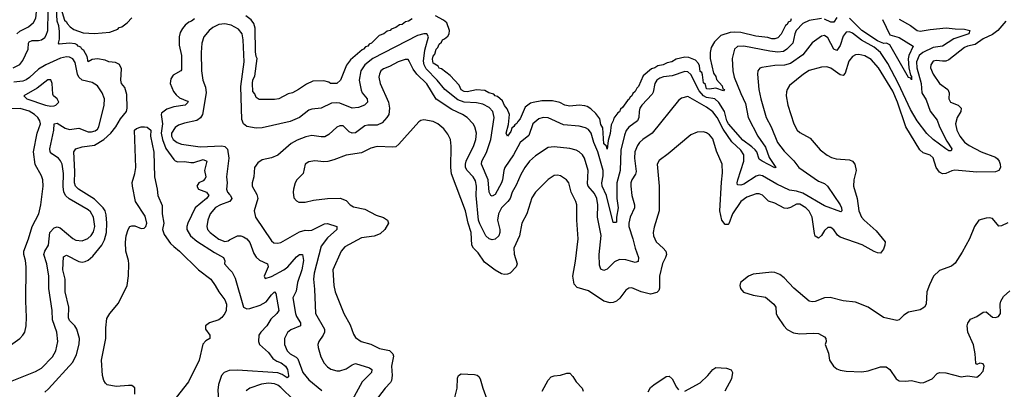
# Model space of a CAD drawing. Header units: inches. Extents: x 1682530 to 1839546, y 640742 to 791647.
# Tile 360 of 656: x 1738649 to 1744987, y 722022 to 724400. Entities that reach past the tile are written whole.
import ezdxf

# ---------------------------------------------------------------- set-up
doc = ezdxf.new("R2010")
doc.units = ezdxf.units.IN
doc.header["$MEASUREMENT"] = 0
doc.layers.add('B7732', color=7, linetype='Continuous')
doc.layers.add('B7742', color=7, linetype='Continuous')

msp = doc.modelspace()

# ---------------------------------------------------------------- linework, layer by layer
at = {"layer": 'B7732', "color": 5}
for points, elevation in [([(1738630.5, 724310), (1738650, 724326.2), (1738705.3, 724354.7), (1738738.1, 724381.9), (1738753.4, 724410), (1738757, 724450), (1738751.1, 724470), (1738738.3, 724490), (1738701.7, 724530), (1738602.6, 724602.6)], 560), ([(1738606.6, 724090), (1738650, 724111.5), (1738670, 724136.8), (1738702.7, 724210), (1738705.9, 724250), (1738710, 724256.9), (1738730, 724266.8), (1738770, 724265.5), (1738790, 724269.7), (1738810, 724285), (1738819.9, 724300.1), (1738830, 724330.8), (1738832.2, 724450), (1738823.3, 724490), (1738793.2, 724533.2), (1738770, 724553.4), (1738674.8, 724614.8), (1738641, 724630)], 540), ([(1738810, 722003.5), (1738834.6, 722025.4), (1738990, 722196.5), (1739014.3, 722245.7), (1739032.6, 722312.6), (1739034, 722350), (1739017.5, 722410), (1739003.9, 722430), (1738970, 722464), (1738963, 722483), (1738965.1, 722550), (1738940.9, 722650), (1738941.9, 722730), (1738926.7, 722790), (1738930, 722874.9), (1738950, 722886), (1739030, 722844.2), (1739050, 722840.5), (1739070, 722843.5), (1739090, 722853.4), (1739120.3, 722879.7), (1739176.6, 722950), (1739195.6, 722984.4), (1739207, 723030), (1739209.3, 723090), (1739204.6, 723144.6), (1739198, 723170), (1739186.2, 723190), (1739130, 723245.1), (1739026.9, 723310), (1739007.5, 723330), (1739002.2, 723350), (1739003.7, 723423.7), (1738997.4, 723550), (1739010, 723570.1), (1739050, 723582.1), (1739130, 723592), (1739190.1, 723629.9), (1739234.8, 723670), (1739268.1, 723710), (1739296.7, 723763.3), (1739336.2, 723810), (1739340.7, 723830), (1739338.3, 723918.3), (1739324.8, 723964.8), (1739304.7, 723990), (1739300.5, 724010), (1739303.9, 724083.9), (1739292, 724112), (1739265.3, 724125.3), (1739222, 724130), (1739199.1, 724139.1), (1739150, 724147.3), (1739115.3, 724144.7), (1739090, 724128), (1739083.7, 724163.7), (1739062, 724202), (1739049.7, 724210), (1739043.3, 724223.3), (1739025.1, 724230), (1739018.5, 724238.5), (1739004.9, 724244.9), (1738970, 724249), (1738902.4, 724242.4), (1738898, 724250), (1738904.2, 724275.8), (1738904.7, 724324.7), (1738899.7, 724359.7), (1738889.3, 724390), (1738884.2, 724515.8)], 520), ([(1738910.2, 724490), (1738937, 724397), (1738950, 724386.8), (1738954.8, 724374.8), (1738974.4, 724354.4), (1738996.5, 724336.5), (1739056.5, 724316.5), (1739130, 724310.2), (1739230, 724319.5), (1739280.1, 724339.9), (1739289.6, 724350), (1739305.5, 724354.5), (1739340.5, 724379.5), (1739370, 724411.4)], 520), ([(1739774.1, 724405.9), (1739754, 724390), (1739736.7, 724383.3), (1739714.4, 724365.6), (1739696.5, 724343.5), (1739682.4, 724317.6), (1739675.3, 724290), (1739675.3, 724235.3), (1739691.2, 724170), (1739690, 724078), (1739686, 724070), (1739637, 724043), (1739620.9, 724019.1), (1739616.4, 723990), (1739638.4, 723938.4), (1739656.5, 723916.5), (1739677, 723897), (1739730, 723876.3), (1739733.4, 723870), (1739714.8, 723850), (1739640.9, 723839.1), (1739596.5, 723823.5), (1739562.3, 723797.7), (1739559.3, 723790), (1739567.6, 723730), (1739559.8, 723670), (1739567.5, 723630), (1739590, 723571.1), (1739640.6, 723500.6), (1739650, 723491.5), (1739666.3, 723486.3), (1739710, 723488.8), (1739750, 723480.7), (1739770, 723482.2), (1739830, 723499.6), (1739852.8, 723490), (1739838.3, 723430), (1739846.9, 723390), (1739842.1, 723377.9), (1739830, 723363.2), (1739801.1, 723350), (1739788.3, 723330), (1739799.6, 723310), (1739851.8, 723290), (1739866.2, 723270), (1739850.8, 723250), (1739778.4, 723190), (1739730.1, 723090), (1739724, 723070), (1739724.7, 723050), (1739749.2, 723010), (1739790, 722974.5), (1739901.9, 722901.9), (1739960.4, 722870), (1739968.7, 722848.7), (1739967.9, 722830), (1740000, 722793.7)], 520), ([(1740000, 724366.4), (1739970, 724372.8), (1739930, 724368.7), (1739892.3, 724350), (1739867.8, 724330), (1739835.2, 724290), (1739820.2, 724250), (1739816.3, 724190), (1739819, 724070), (1739828.4, 724010), (1739845.6, 723965.6), (1739849.7, 723930), (1739824.7, 723790), (1739811.9, 723768.1), (1739790, 723752.2), (1739710, 723735.2), (1739670, 723720.6), (1739650, 723706.8), (1739626.2, 723670), (1739625.7, 723650), (1739635.9, 723630), (1739663.1, 723610), (1739690, 723600.1), (1739810, 723582), (1739950, 723589.4), (1739970, 723585.2), (1739987, 723567), (1739995.8, 723510), (1739980.2, 723390), (1739984.8, 723350), (1739980.1, 723310), (1739986.4, 723290), (1740000, 723276.3)], 540), ([(1738590, 722072.4), (1738750, 722136.5), (1738790, 722159.1), (1738860.2, 722230), (1738880.6, 722270), (1738894.4, 722330), (1738888.4, 722390), (1738859.3, 722470), (1738857.6, 722530), (1738836.9, 722670), (1738836.1, 722750), (1738823, 722830), (1738804.1, 722890), (1738810.5, 722910), (1738833.6, 722950), (1738843.8, 723030), (1738870, 723060.1), (1738890, 723066.6), (1738910, 723061.6), (1738990, 722993.1), (1739010, 722981.9), (1739050, 722977.3), (1739087.9, 722992.1), (1739109.4, 723010.6), (1739124.1, 723035.9), (1739131.4, 723070), (1739123.4, 723130), (1739104.4, 723164.4), (1739090, 723177.4), (1738967.9, 723247.9), (1738946.8, 723266.8), (1738933.1, 723290), (1738927.8, 723327.8), (1738931.4, 723410), (1738921.2, 723470), (1738911.9, 723491.9), (1738897.8, 723510), (1738856.2, 723536.2), (1738844.1, 723550), (1738842.8, 723570), (1738868.6, 723690), (1738869.9, 723730.1), (1738890, 723734.8), (1738942.5, 723702.5), (1738970, 723693.3), (1739030, 723702.6), (1739090, 723678.9), (1739110, 723678.4), (1739134.5, 723685.5), (1739150, 723696.5), (1739159.1, 723710), (1739192.6, 723850), (1739194.6, 723890), (1739180.3, 723930), (1739150, 723975.4), (1739115.4, 723995.4), (1739050, 724011.6), (1739029.7, 724029.7), (1739020.5, 724050), (1739005.2, 724125.2), (1738990, 724148), (1738970, 724158.7), (1738950, 724160.6), (1738911.5, 724151.5), (1738817.3, 724110), (1738770, 724080.7), (1738712.9, 724027.1), (1738690, 724012.3), (1738670, 724005.2), (1738610, 723998.2)], 540), ([(1738590, 722306), (1738650.7, 722349.3), (1738669.6, 722370), (1738681.3, 722390), (1738689.8, 722430.2), (1738693.6, 722486.4), (1738688.9, 722590), (1738690.6, 722810), (1738686.6, 722850), (1738674.7, 722890), (1738674.5, 722910), (1738705, 722990), (1738728.2, 723070), (1738772.9, 723150), (1738785.3, 723210), (1738799.3, 723330), (1738798, 723370), (1738790, 723394.5), (1738747.4, 723467.4), (1738737.5, 723550), (1738762.1, 723670), (1738782.5, 723730), (1738777.8, 723750), (1738765.3, 723770), (1738744.5, 723790), (1738710, 723811.4), (1738651.8, 723828.2), (1738585.7, 723825.7)], 560), ([(1739390.8, 721990), (1739391, 722031), (1739370, 722045.6), (1739350, 722047.6), (1739270, 722039.5), (1739211.9, 722051.9), (1739201.3, 722061.3), (1739190, 722079), (1739181.1, 722110), (1739174.6, 722210), (1739203.2, 722350), (1739203.3, 722416.7), (1739210, 722478), (1739229.5, 722510), (1739284.4, 722575.6), (1739339.6, 722690), (1739348.2, 722751.8), (1739351.4, 722828.6), (1739349.6, 722850), (1739331.3, 722910), (1739329, 722969), (1739333.7, 723010), (1739346, 723050), (1739357, 723070), (1739370, 723074.3), (1739390, 723072.8), (1739430, 723057.3), (1739450, 723058.9), (1739460.5, 723070), (1739466.4, 723090), (1739455.7, 723135.7), (1739394.8, 723230), (1739374, 723330), (1739373.4, 723353.4), (1739390.4, 723409.6), (1739396.2, 723450), (1739388.8, 723688.8), (1739400.6, 723699.4), (1739430, 723709.8), (1739452.7, 723710), (1739470, 723707.9), (1739491.9, 723690), (1739490.4, 723650), (1739512.7, 723547.3), (1739515.9, 723390), (1739534.8, 723310), (1739537.8, 723270), (1739565.4, 723205.4), (1739566.7, 723150), (1739576, 723090), (1739568.9, 723050), (1739578.7, 723018.7), (1739620.5, 722960.5), (1739640.4, 722940.4), (1739678.2, 722910), (1739800.1, 722790), (1739878.5, 722730), (1739908, 722690), (1739930.1, 722650.1), (1739970, 722598.7), (1739981.1, 722570), (1739977.9, 722530), (1739970, 722509.4), (1739950, 722484.9), (1739930, 722469.6), (1739869.8, 722450.2), (1739844.8, 722430), (1739845.4, 722410), (1739871.9, 722370), (1739873.8, 722350), (1739846.3, 722333.7), (1739827.5, 722312.5), (1739803.3, 722210), (1739736.5, 722070), (1739656.3, 721970)], 480), ([(1740000, 723229.4), (1739940.9, 723210), (1739910, 723191.8), (1739874.6, 723150), (1739859.2, 723110), (1739852.8, 723070), (1739857.6, 723050), (1739874, 723030), (1739930, 722987.7), (1739970, 722973.9), (1739990, 722977.5), (1740000, 722982.7)], 540), ([(1740000, 722143.5), (1739996.7, 722143.3), (1739964.3, 722130), (1739948.1, 722110), (1739927.7, 722052.3), (1739924.2, 722015.8), (1739927.7, 721952.3), (1739920.4, 721939.6), (1739910, 721929.9), (1739856.5, 721910), (1739830, 721890.6), (1739765.2, 721830), (1739735.3, 721790), (1739733, 721770), (1739737.3, 721750), (1739759.7, 721699.7), (1739796.3, 721590), (1739811.2, 721570), (1739876, 721516), (1739957.4, 721457.4), (1740000, 721438.3)], 520)]:
    msp.add_lwpolyline(points, dxfattribs=dict(at, elevation=elevation))
at = {"layer": 'B7732', "color": 5, "elevation": 560}
msp.add_lwpolyline([(1738830, 724013.3), (1738761.4, 723958.6), (1738675.3, 723910), (1738694, 723890), (1738815.6, 723850), (1738850, 723843.6), (1738870, 723846.1), (1738881.6, 723850), (1738900.7, 723870), (1738889.6, 723890), (1738867, 723910), (1738862, 723922), (1738858, 723990), (1738850, 724012.7)], close=True, dxfattribs=at)
at = {"layer": 'B7742', "color": 5}
for points, elevation in [([(1743810, 724407.5), (1743730, 724395.2), (1743690, 724375.8), (1743648, 724330), (1743638.7, 724310), (1743625.1, 724250), (1743586.9, 724210), (1743564.9, 724195.1), (1743530, 724191.4), (1743476.7, 724196.7), (1743310, 724228.7), (1743270, 724227.9), (1743250, 724209.6), (1743235.3, 724150), (1743239.4, 724070), (1743248.9, 724030), (1743290, 723924.2), (1743320.3, 723860.3), (1743338.4, 723770), (1743400.6, 723650), (1743450, 723580.1), (1743474.1, 723514.1), (1743516.4, 723450), (1743510, 723446.2), (1743427.3, 723490), (1743410, 723503.8), (1743394.2, 723550), (1743383.1, 723563.1), (1743362.7, 723582.7), (1743304, 723624), (1743211.7, 723730), (1743201.6, 723750), (1743186.6, 723810), (1743150, 723866.5), (1743122.9, 723890), (1743070, 723899), (1743049.9, 723910), (1743023.2, 723943.2), (1742970, 724048), (1742950, 724063.6), (1742930, 724066.1), (1742850, 724039.1), (1742792.6, 724032.6), (1742770, 724023.9), (1742749.6, 724010), (1742737.5, 723990), (1742726.2, 723933.8), (1742719.2, 723920.8), (1742654.2, 723850), (1742641.5, 723830), (1742635.6, 723810), (1742634.3, 723770), (1742626.2, 723750), (1742570, 723708.1), (1742553.2, 723686.8), (1742541.8, 723658.2), (1742519, 723561), (1742513.2, 723430), (1742491.7, 723350), (1742493.8, 723250), (1742502, 723190), (1742490.6, 723130), (1742490, 723098), (1742485.4, 723094.6), (1742470, 723095.1), (1742425.6, 723270), (1742399.4, 723330), (1742396.8, 723350), (1742405.2, 723394.8), (1742404.1, 723430), (1742370.3, 723549.7), (1742345.5, 723610), (1742328.5, 723670), (1742310, 723693.7), (1742290, 723704.5), (1742250, 723714.6), (1742150, 723724.2), (1742050, 723768.3), (1742018, 723770), (1741990, 723761.5), (1741952.2, 723730), (1741925.9, 723654.1), (1741870, 723609), (1741827.3, 723530), (1741772.8, 723450), (1741765, 723430), (1741757, 723370), (1741750.1, 723350), (1741710, 723274.5), (1741690, 723264.5), (1741681.5, 723270), (1741670.6, 723290.6), (1741663.6, 723370), (1741621.6, 723470), (1741624.3, 723490), (1741654.4, 723545.6), (1741680.8, 723630), (1741703.6, 723770), (1741693.8, 723810), (1741670, 723835.4), (1741630, 723856.6), (1741590, 723866), (1741510, 723868.7), (1741470, 723885), (1741384.9, 723950), (1741335.5, 724010), (1741264.5, 724084.5), (1741251.7, 724110), (1741247.7, 724132.3), (1741255.9, 724204.1), (1741279.5, 724290), (1741268.8, 724308.8), (1741250, 724309.8), (1741210, 724297.5), (1740921.1, 724150), (1740870.8, 724110), (1740845.1, 724070), (1740833.6, 724010), (1740846.6, 723946.6), (1740854, 723930), (1740885.3, 723890), (1740888.4, 723870), (1740868.9, 723850), (1740830, 723834.1), (1740790, 723831.2), (1740710, 723862.2), (1740690, 723866), (1740656.5, 723863.5), (1740590, 723830.7), (1740530, 723825), (1740510, 723817), (1740449, 723771), (1740390, 723744.5), (1740210, 723704.6), (1740170, 723701.8), (1740110, 723712.3), (1740089, 723729), (1740077.7, 723757.7), (1740072, 723970), (1740094.6, 724130), (1740087.5, 724270), (1740080.4, 724310), (1740058.3, 724338.3), (1740010, 724364.3), (1740000, 724366.4)], 540), ([(1741174.7, 724405.3), (1741150.6, 724390), (1741133.3, 724386.7), (1741110.4, 724370), (1741093.3, 724366.7), (1741070.4, 724350), (1741040.9, 724339.1), (1741033, 724330), (1741014.4, 724325.6), (1740993.4, 724310), (1740962.6, 724297.4), (1740912.4, 724250), (1740897.7, 724242.3), (1740890.3, 724230), (1740875.4, 724224.6), (1740862.8, 724210), (1740853.1, 724206.9), (1740778.7, 724141.3), (1740753, 724107), (1740713.1, 724010), (1740690.6, 723990), (1740650, 723989.8), (1740638, 723998), (1740607.3, 724007.3), (1740535.3, 724004.7), (1740494.1, 723985.9), (1740442.8, 723950), (1740404.7, 723930), (1740377.3, 723922.7), (1740316, 723890), (1740290, 723886.6), (1740190, 723886.9), (1740170, 723899.5), (1740162.3, 723922.3), (1740150, 723938), (1740146.5, 723990), (1740150, 724014), (1740162.6, 724037.4), (1740177, 724150), (1740170, 724164), (1740166.2, 724193.8), (1740164.8, 724344.8), (1740156.3, 724376.3), (1740139.5, 724399.5), (1740104.8, 724424.8)], 520), ([(1744310, 724404), (1744382.6, 724362.6), (1744427, 724330), (1744445.5, 724325.5), (1744510, 724337), (1744612.7, 724347.3), (1744670, 724340.6), (1744730, 724340.1), (1744765.3, 724330), (1744759.6, 724310), (1744663.1, 724276.9), (1744590.1, 724229.9), (1744530, 724220.1), (1744463.3, 724190), (1744438.4, 724170), (1744422.4, 724130), (1744423.7, 724090), (1744452.4, 723990), (1744455.2, 723930), (1744484.6, 723884.6), (1744510, 723811.2), (1744554.6, 723754.6), (1744570.1, 723710), (1744617.6, 723617.6), (1744648.4, 723570), (1744644.7, 723555.3), (1744630, 723556.9), (1744610, 723569), (1744530, 723628.2), (1744487.6, 723667.6), (1744426.9, 723750), (1744382.4, 723822.4), (1744306.6, 723986.6), (1744237.2, 724117.2), (1744191, 724190), (1744150, 724224.1), (1744068.5, 724268.5), (1744010, 724313.2), (1743990, 724322), (1743970, 724320.3), (1743950, 724294.2), (1743930, 724233.5), (1743910, 724201.8), (1743889.3, 724210), (1743850, 724282.8), (1743830, 724297.5), (1743810, 724293.8), (1743749.6, 724250.4), (1743690, 724174.6), (1743610, 724117.5), (1743572.3, 724107.7), (1743510, 724105.3), (1743427.1, 724092.9), (1743412.4, 724087.6), (1743400.9, 724070), (1743398.6, 724050), (1743406.7, 723950), (1743419.2, 723890), (1743455, 723770), (1743485.5, 723710), (1743526.1, 723610), (1743570, 723554), (1743632, 723492), (1743664.8, 723450), (1743790, 723361.6), (1743830, 723346.2), (1743849.5, 723329.5), (1743930.2, 723210), (1743939.7, 723190), (1743941.6, 723170), (1743935.5, 723164.5), (1743830, 723203.4), (1743690, 723283.8), (1743650, 723296.1), (1743603.5, 723303.5), (1743521.7, 723341.7), (1743430, 723395.2), (1743410, 723398.8), (1743390, 723393.1), (1743310, 723342.7), (1743290, 723334.6), (1743270, 723337), (1743266.9, 723350), (1743271.2, 723370), (1743309.9, 723490), (1743310, 723530.8), (1743290, 723559.9), (1743233.4, 723613.4), (1743176.3, 723696.3), (1743139.7, 723770), (1743110, 723806.6), (1743070, 723836.7), (1742950, 723906.2), (1742910, 723895.8), (1742890, 723880.4), (1742719.7, 723670), (1742659.2, 723630), (1742638.3, 723610), (1742625, 723590), (1742609.1, 723550), (1742605.8, 723510), (1742616.9, 723423.1), (1742613.6, 723406.4), (1742589.5, 723370), (1742582.6, 723350), (1742582, 723330), (1742588.6, 723268.6), (1742606.3, 723210), (1742605.6, 723190), (1742579.5, 723130), (1742570.1, 723090), (1742570.1, 723070), (1742596.8, 722990), (1742610.6, 722930), (1742632.6, 722870), (1742630, 722845.1), (1742610, 722838.5), (1742550, 722854.6), (1742510, 722858), (1742477.8, 722842.2), (1742430, 722795.5), (1742410, 722786.8), (1742390, 722795.1), (1742381.7, 722821.7), (1742379.9, 722890), (1742392.5, 723012.5), (1742367.8, 723130), (1742370.4, 723209.6), (1742363.6, 723250), (1742350, 723281.5), (1742308.3, 723328.3), (1742303.2, 723343.2), (1742307.9, 723430), (1742284.2, 723510), (1742271.4, 723531.4), (1742250, 723550.7), (1742230, 723561), (1742191, 723571), (1742090, 723581.5), (1742050, 723576.8), (1741970, 723524.6), (1741930.2, 723490), (1741900.6, 723450), (1741875.6, 723404.4), (1741844.8, 723335.2), (1741818.5, 723290), (1741805.6, 723250), (1741791.8, 723230), (1741751.3, 723190), (1741731, 723150), (1741725.6, 723110), (1741739.6, 723050), (1741740.1, 723030), (1741734, 723010), (1741710, 722987.8), (1741690, 722984.8), (1741670, 722990.6), (1741648.8, 723008.8), (1741610, 723086.3), (1741603, 723110), (1741586.5, 723270), (1741588.8, 723330), (1741583.1, 723363.1), (1741568.6, 723390), (1741529.4, 723430), (1741518.5, 723450), (1741517.5, 723470), (1741523.5, 723490), (1741573, 723590), (1741585.8, 723630), (1741589.8, 723670), (1741579.3, 723710), (1741568.5, 723730), (1741529.8, 723770), (1741499.1, 723790), (1741430, 723823), (1741329.5, 723889.5), (1741270, 723986.9), (1741204.8, 724050), (1741181.9, 724081.9), (1741158.9, 724130), (1741150, 724142.9), (1741143.6, 724143.6), (1741130, 724143.5), (1741086, 724130), (1741030, 724099.4), (1740990, 724084.1), (1740974.4, 724070), (1740965, 724050), (1740961.7, 724030), (1740970, 723990.5), (1741022.7, 723870), (1741030.2, 723830), (1741024, 723790), (1741012.7, 723770), (1740983, 723737), (1740950, 723720.9), (1740890, 723722.1), (1740870, 723717.5), (1740810, 723672.2), (1740790, 723669.9), (1740770, 723679.3), (1740730, 723717.8), (1740710, 723717.8), (1740690, 723707.6), (1740638.9, 723661.1), (1740613.8, 723646.2), (1740590, 723645.4), (1740530, 723655.9), (1740490, 723647.4), (1740434.3, 723625.7), (1740396.7, 723603.3), (1740311.5, 723528.5), (1740270, 723512.1), (1740210, 723499.1), (1740180.8, 723479.2), (1740160.3, 723450), (1740156.5, 723390), (1740144.5, 723350), (1740144.9, 723330), (1740176, 723276), (1740181.8, 723250), (1740158.6, 723170), (1740165.8, 723130), (1740270, 722977.6), (1740285.1, 722965.1), (1740310, 722961.6), (1740330, 722966.9), (1740450, 723035.6), (1740486.9, 723046.9), (1740510, 723043.6), (1740530, 723046.8), (1740610, 723086.4), (1740630, 723089), (1740690.3, 723070), (1740690.2, 723050), (1740630, 722995.9), (1740590, 722943.9), (1740544.2, 722770), (1740540.1, 722730), (1740547.4, 722667.4), (1740553.4, 722510), (1740610.1, 722410), (1740611.6, 722390), (1740603.3, 722370), (1740574.5, 722330), (1740567.3, 722310), (1740569.3, 722290), (1740588.3, 722230), (1740609.4, 722189.4), (1740630, 722165.7), (1740652, 722152), (1740690, 722140.8), (1740710, 722141.2), (1740750, 722154.5), (1740790, 722180.6), (1740810, 722187.8), (1740899.7, 722159.7), (1740915.5, 722150), (1740913.8, 722130), (1740854.4, 722070), (1740788.1, 721951.9)], 560), ([(1743614.9, 724405.1), (1743610, 724389.8), (1743596.7, 724383.3), (1743590, 724369.7), (1743578, 724362), (1743550, 724307), (1743530, 724284.2), (1743510, 724277), (1743490, 724277), (1743464.6, 724284.6), (1743386.8, 724293.2), (1743290, 724317), (1743250, 724319.6), (1743222.8, 724317.2), (1743162.6, 724297.4), (1743121.7, 724258.3), (1743099.9, 724220.1), (1743093.1, 724190), (1743092.9, 724150), (1743116, 724056), (1743130, 724034), (1743134.4, 724014.4), (1743170, 723974.9), (1743175.8, 723955.8), (1743186, 723950), (1743178.5, 723941.5), (1743130, 723959.6), (1743090, 723952.7), (1743070, 723955.1), (1743063.3, 723983.3), (1743050, 723993.2), (1743044.9, 724044.9), (1743039.3, 724059.3), (1743030, 724066.3), (1743024.1, 724104.1), (1743017.5, 724117.5), (1742999.6, 724139.6), (1742957.2, 724157.2), (1742930, 724159.6), (1742874, 724146), (1742846, 724130), (1742817.2, 724122.8), (1742791, 724110), (1742756.3, 724103.7), (1742737.3, 724090), (1742715.2, 724084.8), (1742661.2, 724038.8), (1742631.4, 723970), (1742620.5, 723959.5), (1742610, 723937.2), (1742595.2, 723924.8), (1742590, 723909.7), (1742578, 723902), (1742570, 723885.6), (1742560.8, 723879.2), (1742530, 723836), (1742516.2, 723823.8), (1742510, 723807.8), (1742499.5, 723800.5), (1742473.7, 723766.3), (1742470, 723749.3), (1742455.6, 723724.4), (1742450, 723668), (1742436.5, 723623.5), (1742430, 723566.6), (1742427.3, 723587.3), (1742410, 723602), (1742403.3, 723703.3), (1742390, 723726.6), (1742382.3, 723762.3), (1742356.9, 723796.9), (1742325.5, 723825.5), (1742302.4, 723842.4), (1742286.6, 723846.6), (1742250, 723849.8), (1742190, 723843), (1742159, 723850), (1742126.8, 723866.8), (1742077.6, 723877.6), (1742010, 723877), (1741953.2, 723866.8), (1741937.6, 723862.4), (1741902, 723838), (1741870, 723762.7), (1741854.4, 723745.6), (1741850, 723733.2), (1741835.4, 723724.6), (1741830, 723713.2), (1741817, 723703), (1741810, 723681.2), (1741788.7, 723650), (1741779.5, 723670), (1741794.8, 723725.2), (1741801.3, 723790), (1741787.2, 723827.2), (1741770, 723847.6), (1741757.7, 723877.7), (1741725.5, 723905.5), (1741709.6, 723910), (1741701, 723921), (1741669.3, 723930), (1741644, 723944), (1741590, 723949), (1741530, 723937), (1741510, 723938.4), (1741490, 723949.8), (1741478.2, 723978.2), (1741420.5, 724040.5), (1741364.8, 724084.8), (1741350, 724088.7), (1741342, 724102), (1741310, 724120.7), (1741306.7, 724146.7), (1741310, 724164.9), (1741321.7, 724178.3), (1741330, 724210.4), (1741339.8, 724220.2), (1741350, 724242), (1741364.2, 724255.8), (1741369.7, 724270), (1741384, 724276), (1741405.3, 724294.7), (1741412.7, 724310), (1741415.1, 724330), (1741398.8, 724378.8), (1741376.9, 724396.9), (1741324.4, 724424.4)], 520), ([(1743910, 724413.8), (1743890, 724384.4), (1743870, 724384.9), (1743830, 724403.4)], 540), ([(1744202.3, 724402.3), (1744250, 724302.6), (1744310, 724285.7), (1744400.9, 724230), (1744371.9, 724170), (1744369.2, 724149.2), (1744371.4, 724091.4), (1744382.2, 724042.2), (1744390, 724035.3), (1744390, 724014), (1744384.4, 724024.4), (1744370, 724027.4), (1744250, 724238.7), (1744228.3, 724248.3), (1744212.1, 724247.9), (1744190, 724254.9), (1744170, 724265.1), (1744070, 724330.4), (1743990, 724409.3)], 540), ([(1744997.7, 724390), (1744946.1, 724330), (1744910, 724305.6), (1744850, 724276.3), (1744799.5, 724240.5), (1744750, 724230.8), (1744730, 724220.9), (1744630, 724142), (1744610, 724134), (1744590, 724132.4), (1744550, 724138.5), (1744530, 724133.2), (1744513.4, 724110), (1744511.3, 724090), (1744529.2, 724050), (1744569.2, 723990), (1744623.6, 723950), (1744631.3, 723930), (1744630.2, 723890), (1744641.1, 723870), (1744690, 723849.1), (1744709.1, 723830), (1744706.2, 723810), (1744684.1, 723770), (1744672.6, 723730), (1744681, 723690), (1744700.1, 723650), (1744730, 723612.5), (1744760.7, 723590), (1744838.5, 723550), (1744930, 723514.8), (1744944.2, 723504.2), (1744954.5, 723490), (1744961, 723470), (1744961.5, 723450), (1744952.8, 723430), (1744930, 723420.4), (1744810, 723419.2), (1744668.8, 723431.2), (1744650, 723428.2), (1744610, 723409.9), (1744590, 723408.4), (1744570, 723418.6), (1744548.1, 723448.1), (1744530, 723510.7), (1744510, 723527.5), (1744464.2, 723544.2), (1744443.3, 723563.3), (1744352.1, 723710), (1744298.5, 723870), (1744270, 723940.2), (1744178.1, 724090), (1744130, 724143.9), (1744090, 724166.5), (1744050, 724175.2), (1744030, 724173.2), (1744010, 724163.2), (1743986.4, 724133.6), (1743963.2, 724056.8), (1743950, 724041.4), (1743930, 724044.9), (1743870, 724089), (1743844, 724096), (1743810, 724095.6), (1743730, 724073), (1743694.9, 724050), (1743604.3, 723975.7), (1743588.4, 723951.6), (1743584.3, 723935.7), (1743582.4, 723910), (1743592.9, 723850), (1743632.7, 723730), (1743653.7, 723690), (1743670, 723674.9), (1743737.9, 723637.9), (1743802.5, 723562.5), (1743847.5, 723527.5), (1743873.8, 723513.8), (1743905.1, 723505.1), (1743990, 723499.3), (1744010.1, 723490.1), (1744024.7, 723470), (1744033.5, 723430), (1744019.3, 723370), (1744016.5, 723330), (1744039.1, 723250), (1744050.8, 723170), (1744068, 723130), (1744084.4, 723110), (1744161.7, 723041.7), (1744220.2, 722970), (1744219, 722950), (1744210, 722924.2), (1744190, 722897.3), (1744170, 722899.8), (1744150, 722908.7), (1744072.1, 722952.1), (1743930, 723000.2), (1743914.1, 723014.1), (1743890, 723047.8), (1743870, 723064.1), (1743850, 723063.5), (1743830, 723044.1), (1743810, 723011.9), (1743790, 722993.8), (1743770, 723007.1), (1743764.2, 723024.2), (1743749.9, 723130), (1743730, 723168.7), (1743710, 723190.5), (1743670, 723213.8), (1743650, 723213.5), (1743610, 723192.2), (1743590, 723186.2), (1743570, 723186.6), (1743510, 723219.8), (1743470, 723231.8), (1743430.9, 723270.9), (1743410, 723280.2), (1743390, 723279.9), (1743330, 723257.5), (1743290.9, 723230), (1743236.9, 723150), (1743213.9, 723086.1), (1743210, 723081.7), (1743190, 723083.1), (1743168.8, 723110), (1743156.6, 723170), (1743165.8, 723354.2), (1743173.8, 723413.8), (1743171.6, 723470), (1743135, 723555), (1743110, 723632.6), (1743090, 723658.7), (1743070, 723671.8), (1743050, 723678.2), (1743010, 723677.3), (1742970, 723658.9), (1742823.3, 723536.7), (1742765.3, 723494.7), (1742751.4, 723470), (1742765.4, 723330), (1742765.2, 723170), (1742733.9, 723066.1), (1742726.9, 723030), (1742728.1, 723010), (1742745.2, 722970), (1742791.3, 722930), (1742807.2, 722910), (1742812.1, 722890), (1742806.9, 722870), (1742787.5, 722832.5), (1742767.2, 722750), (1742766.8, 722673.2), (1742762.3, 722657.7), (1742750, 722643.9), (1742710, 722635.1), (1742649.9, 722649.9), (1742590, 722674), (1742570, 722672.8), (1742550, 722660.7), (1742512.6, 722607.4), (1742490.9, 722589.1), (1742470, 722580.3), (1742450, 722578.4), (1742410, 722589.8), (1742310, 722655.5), (1742236.8, 722676.8), (1742218.7, 722698.7), (1742209.9, 722750.1), (1742226.8, 722846.8), (1742242.9, 722990), (1742235.4, 723110), (1742234.8, 723210), (1742229.8, 723230), (1742199.4, 723290), (1742183.5, 723350), (1742169.6, 723370), (1742130, 723395.1), (1742110, 723399.8), (1742090, 723396.8), (1742050, 723372.3), (1741970.1, 723289.9), (1741946.6, 723253.4), (1741913.8, 723150), (1741880.2, 723090), (1741867.2, 723010), (1741830.2, 722930), (1741831, 722891), (1741851.5, 722830), (1741845.3, 722810), (1741805.2, 722770), (1741790, 722762.1), (1741770, 722761.2), (1741750, 722765.9), (1741708.9, 722788.9), (1741641, 722841), (1741599.7, 722899.7), (1741569.9, 722930), (1741559.9, 722950), (1741554.4, 723030), (1741535.1, 723090), (1741517.9, 723170), (1741429.4, 723409.4), (1741423.8, 723450), (1741426.9, 723586.9), (1741421.2, 723630), (1741404.4, 723664.4), (1741378.4, 723698.4), (1741340.5, 723730), (1741310, 723744.2), (1741250, 723755.4), (1741230, 723751.3), (1741217.1, 723742.9), (1741090, 723598.9), (1741070, 723582.3), (1741050, 723578.9), (1740950, 723584), (1740910, 723574.2), (1740850, 723543.4), (1740750, 723527.6), (1740670, 723497.8), (1740631.7, 723488.3), (1740606.3, 723486.3), (1740548.2, 723491.8), (1740510, 723485.7), (1740487.2, 723470), (1740473.4, 723410), (1740433.4, 723370), (1740421.3, 723350), (1740410.4, 723310), (1740408.4, 723290), (1740414.4, 723254.4), (1740430, 723234), (1740446.1, 723226.1), (1740487, 723227), (1740540.6, 723239.4), (1740629.3, 723250.7), (1740712.8, 723252.8), (1740750, 723236), (1740775.8, 723210), (1740796.8, 723196.8), (1740870, 723180.2), (1740943.1, 723143.1), (1740990, 723127.5), (1741015.4, 723110), (1741022.8, 723090), (1740999.7, 723050), (1740970, 723021.7), (1740930, 723007.4), (1740850, 722997.6), (1740741.4, 722938.6), (1740717.8, 722910), (1740665.5, 722790), (1740671, 722690), (1740679, 722650), (1740734.7, 722510), (1740776.6, 722436.6), (1740797.5, 722377.5), (1740810, 722354.9), (1740848, 722330), (1740910, 722312), (1740964.1, 722284.1), (1741030, 722272.5), (1741050.6, 722250.6), (1741054.3, 722234.3), (1741041.3, 722170), (1741047.5, 722110), (1741041.6, 722078.4), (1741035, 722065), (1741002, 722030), (1740908.3, 721910)], 580), ([(1740000, 723276.3), (1740006.3, 723270), (1740014.6, 723250), (1740001.8, 723230), (1740000, 723229.4)], 540), ([(1745010, 723092.1), (1744970, 723073.7), (1744951.5, 723071.5), (1744910, 723120.5), (1744890, 723125.1), (1744870, 723123.5), (1744822.8, 723110), (1744795.5, 723070), (1744762.4, 722990), (1744716.4, 722903.6), (1744670, 722832.7), (1744646.6, 722813.4), (1744570, 722787.3), (1744532.2, 722750), (1744505.1, 722694.9), (1744488.9, 722650), (1744483.8, 722570), (1744473.8, 722550), (1744445.9, 722534.1), (1744370, 722517.8), (1744341.2, 722498.8), (1744310, 722469.7), (1744294.8, 722465.2), (1744210, 722484), (1744110, 722551.1), (1744030, 722583.5), (1743950, 722592.1), (1743866.4, 722613.6), (1743830, 722611.1), (1743770, 722586.6), (1743750, 722584), (1743730, 722589.7), (1743632.1, 722672.1), (1743570, 722739.5), (1743541, 722761), (1743510, 722774), (1743490, 722776.2), (1743370, 722763.5), (1743339.3, 722750), (1743288.2, 722710), (1743284.4, 722690), (1743288, 722670), (1743307.9, 722647.9), (1743370, 722628.7), (1743450, 722615.5), (1743503, 722570), (1743517.1, 722550), (1743519.5, 722510), (1743526.3, 722490), (1743567, 722430), (1743590, 722406.3), (1743630, 722386), (1743670, 722378.5), (1743756.6, 722383.4), (1743790, 722380.9), (1743830, 722359.3), (1743838.4, 722350), (1743840.5, 722330), (1743833, 722310), (1743854.8, 722254.8), (1743862, 722210), (1743888.2, 722170), (1743910, 722154.4), (1743930, 722145.3), (1743970, 722138.3), (1744070, 722135.2), (1744110, 722141.3), (1744190, 722166.9), (1744227.6, 722167.6), (1744250.4, 722150), (1744290, 722090.5), (1744310, 722077.1), (1744350, 722074), (1744390, 722078.3), (1744450, 722064.4), (1744470, 722066.5), (1744523.7, 722090), (1744555.9, 722124.1), (1744569.7, 722130.3), (1744610, 722127.4), (1744710, 722101.3), (1744750, 722108.4), (1744810, 722101), (1744830, 722114.8), (1744850, 722138.8), (1744856.9, 722170), (1744850, 722185.2), (1744830, 722189.3), (1744810, 722181.2), (1744802.7, 722190), (1744799.5, 722250), (1744789.2, 722309.2), (1744751.3, 722390), (1744747.6, 722430), (1744752.5, 722447.5), (1744770, 722472.6), (1744810, 722491.5), (1744850, 722518), (1744870, 722519.5), (1744910, 722487), (1744930, 722483.1), (1744949.6, 722490.4), (1744962, 722510), (1744960.4, 722570), (1744964, 722590), (1744981.5, 722618.5), (1745023.6, 722656.4)], 620), ([(1740000, 722982.7), (1740050, 723009), (1740072.2, 723010), (1740090, 723004.1), (1740110.1, 722990.1), (1740130, 722967.4), (1740156.3, 722896.3), (1740171.3, 722871.3), (1740192.9, 722852.9), (1740244.9, 722830), (1740248.9, 722810), (1740222, 722750), (1740230, 722736), (1740270, 722748.8), (1740350, 722791.8), (1740374.6, 722810), (1740430, 722873.4), (1740450, 722888.4), (1740470.2, 722890.2), (1740475.4, 722850), (1740465.9, 722790), (1740436.3, 722710), (1740427.5, 722652.5), (1740406.8, 722610), (1740424.4, 722510), (1740431.7, 722490), (1740457.3, 722450), (1740457.3, 722430), (1740395, 722405), (1740372.5, 722387.5), (1740352.8, 722350), (1740354.3, 722310), (1740370.2, 722270), (1740389.2, 722250), (1740428.7, 722228.7), (1740438.2, 722218.2), (1740471.8, 722130), (1740510, 722082.1), (1740594.7, 722014.7)], 540), ([(1740000, 722793.7), (1740015.8, 722775.8), (1740036.5, 722736.5), (1740090.1, 722550.1), (1740110, 722540.6), (1740130, 722541.5), (1740197.3, 722562.7), (1740235.7, 722584.3), (1740270, 722630.2), (1740290, 722648.8), (1740298.1, 722638.1), (1740316.2, 722530), (1740304.3, 722510), (1740265.9, 722474.1), (1740240.4, 722430), (1740200.5, 722390), (1740188.1, 722370), (1740185.9, 722330), (1740192, 722310), (1740250, 722259.5), (1740279.3, 722219.3), (1740303.5, 722203.5), (1740333, 722193), (1740360.6, 722170), (1740372.6, 722150), (1740379.7, 722110), (1740378.5, 722101.5), (1740370, 722095.4), (1740337.7, 722117.7), (1740310, 722128.3), (1740050, 722146.2), (1740000, 722143.5)], 520), ([(1741449.9, 721970), (1741464.4, 722030), (1741466.9, 722093.1), (1741473.5, 722110), (1741490, 722122.6), (1741577.5, 722117.5), (1741593.7, 722113.7), (1741604.8, 722104.8), (1741613.4, 722090), (1741629.6, 722029.6), (1741670, 721918.4)], 580), ([(1742011.9, 722010), (1742050, 722081.6), (1742070, 722102), (1742090, 722109.5), (1742130, 722113.5), (1742170, 722127), (1742190, 722126.2), (1742210, 722104.7), (1742231.5, 722070), (1742269.4, 722030), (1742275, 722010)], 580), ([(1742930, 722010.3), (1743030, 722064.6), (1743077.7, 722110), (1743110, 722150.3), (1743130, 722162.6), (1743198.9, 722158.9), (1743228.3, 722148.3), (1743236.5, 722130), (1743230.1, 722090), (1743187.8, 722010)], 580), ([(1740412.8, 721952.8), (1740330, 722033.9), (1740310, 722049.4), (1740290, 722057.7), (1740250, 722061.1), (1740205.1, 722054.9), (1740130.8, 722029.2), (1740107.4, 722012.6)], 540), ([(1742693.5, 722006.5), (1742710, 722033.7), (1742730, 722051.8), (1742810, 722103.6), (1742830, 722106.3), (1742850, 722090.3), (1742876, 722036), (1742890, 722018.7)], 580)]:
    msp.add_lwpolyline(points, dxfattribs=dict(at, elevation=elevation))

doc.saveas('drawing.dxf')
